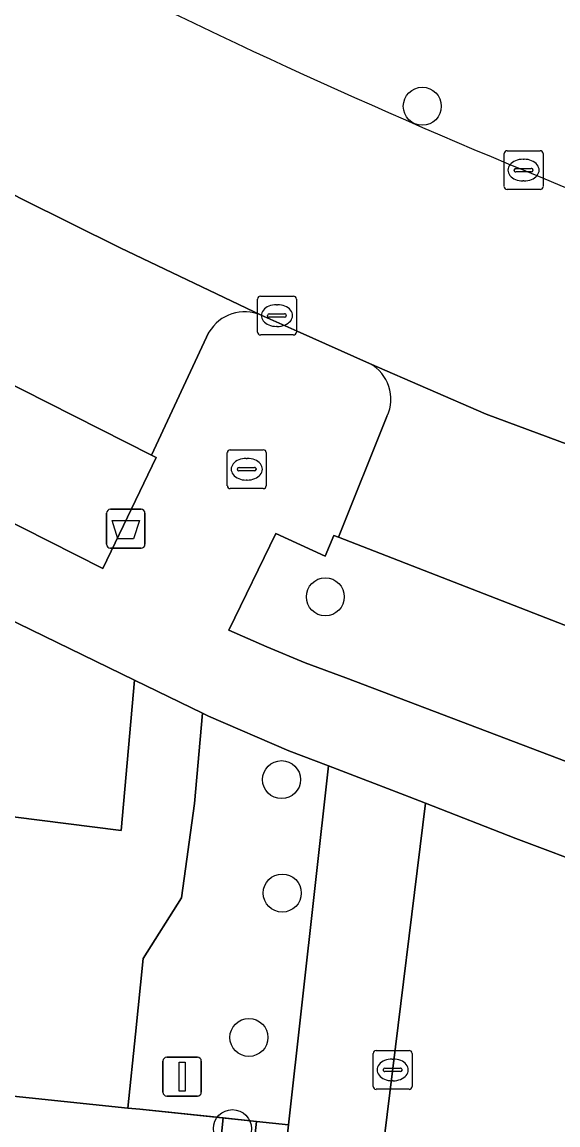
# Model space of a CAD drawing. Extents: x 163008 to 163854, y 382777 to 383982.
# Drawn here: x 163233.77 to 163247.57, y 383446.79 to 383475.17 of the extents above; entities that cross this region are included whole.
import ezdxf

# ---------------------------------------------------------------- set-up
doc = ezdxf.new("R2010")
doc.units = 0
for name, color, linetype in [('IMGEO_Afvalbak', 7, 'Continuous'), ('IMGEO_Boom', 7, 'Continuous'), ('IMGEO_Erf', 7, 'Continuous'), ('IMGEO_Groenvoorziening', 7, 'Continuous'), ('IMGEO_Haag', 7, 'Continuous'), ('IMGEO_Hek', 7, 'Continuous'), ('IMGEO_Kolk', 7, 'Continuous'), ('IMGEO_Lichtmast', 7, 'Continuous'), ('IMGEO_Parkeervlak_open', 7, 'Continuous'), ('IMGEO_Rijbaan_lokaal_open', 7, 'Continuous'), ('IMGEO_Rioolput', 7, 'Continuous'), ('IMGEO_Voetpad_open', 7, 'Continuous')]:
    doc.layers.add(name, color=color, linetype=linetype)

msp = doc.modelspace()

# ---------------------------------------------------------------- linework, layer by layer
at = {"layer": 'IMGEO_Afvalbak'}
for p, q in [((163235.947, 383461.732), (163235.947, 383462.532)), ((163235.947, 383462.532), (163235.947, 383461.732)), ((163236.047, 383462.632), (163236.837, 383462.632)), ((163236.837, 383462.632), (163236.047, 383462.632)), ((163236.937, 383462.532), (163236.937, 383461.732)), ((163236.937, 383461.732), (163236.937, 383462.532)), ((163236.837, 383461.632), (163236.047, 383461.632)), ((163236.047, 383461.632), (163236.837, 383461.632))]:
    msp.add_line(p, q, dxfattribs=at)
msp.add_lwpolyline([(163236.09, 383462.346), (163236.794, 383462.346), (163236.645, 383461.876), (163236.239, 383461.876), (163236.09, 383462.346)], dxfattribs=at)
for centre, start, end in [((163236.047, 383462.532), 90, 180), ((163236.047, 383462.532), 90, 180), ((163236.837, 383462.532), 0, 90), ((163236.837, 383462.532), 360, 90), ((163236.047, 383461.732), 180, 270), ((163236.047, 383461.732), 180, 270), ((163236.837, 383461.732), 270, 0), ((163236.837, 383461.732), 270, 0)]:
    msp.add_arc(centre, 0.1, start, end, dxfattribs=at)
at = {"layer": 'IMGEO_Boom'}
for centre in [(163244.075, 383473.007), (163241.579, 383460.379), (163240.451, 383455.673), (163240.47, 383452.754), (163239.612, 383449.037), (163239.187, 383446.69)]:
    msp.add_circle(centre, 0.489, dxfattribs=at)
at = {"layer": 'IMGEO_Erf'}
msp.add_lwpolyline([(163252.42, 383452.057), (163251.479, 383452.377), (163248.961, 383453.232), (163248.585, 383453.373), (163246.486, 383454.162), (163244.158, 383455.072), (163242.184, 383439.042)], dxfattribs=at)
msp.add_lwpolyline([(163238.515, 383442.716), (163238.949, 383446.964), (163236.8, 383447.189), (163236.491, 383447.221), (163224.691, 383448.455), (163224.203, 383443.791), (163224.01, 383441.945), (163220.482, 383408.212), (163221.075, 383408.13), (163220.859, 383405.716), (163220.813, 383405.195), (163228.382, 383404.436), (163228.4, 383404.616), (163228.552, 383406.108), (163228.572, 383406.308), (163234.598, 383405.74)], close=True, dxfattribs=at)
at = {"layer": 'IMGEO_Groenvoorziening'}
for points in [[(163207.882, 383473.383), (163205.097, 383475.134), (163204.881, 383473.176), (163211.033, 383465.257), (163219.025, 383455.091), (163218.717, 383451.146), (163222.068, 383450.772), (163222.043, 383450.402), (163232.913, 383449.19), (163233.544, 383454.719), (163236.322, 383454.367), (163236.671, 383458.234)], [(163236.671, 383458.234), (163230.338, 383461.314), (163226.041, 383463.508), (163221.969, 383465.635), (163218.261, 383467.552), (163213.708, 383469.953)], [(163220.656, 383468.9), (163226.863, 383465.655), (163235.855, 383461.111), (163237.222, 383463.969), (163237.107, 383464.027), (163226.474, 383469.407)]]:
    msp.add_lwpolyline(points, dxfattribs=at)
for points in [[(163248.49, 383459.355), (163241.919, 383461.914), (163241.797, 383461.962), (163241.577, 383461.424), (163240.301, 383462.006), (163239.098, 383459.521), (163240.077, 383459.09), (163241.06, 383458.681), (163242.105, 383458.296), (163249.384, 383455.529), (163250.327, 383458.033), (163250.259, 383458.058), (163248.401, 383458.743), (163248.615, 383459.306)], [(163241.659, 383456.026), (163240.642, 383456.413), (163238.571, 383457.309), (163238.419, 383457.383), (163238.21, 383455.062), (163237.875, 383452.63), (163236.892, 383451.071), (163236.696, 383449.118), (163236.491, 383447.221), (163236.8, 383447.189), (163238.949, 383446.964), (163239.804, 383446.875), (163240.632, 383446.788)], [(163237.635, 383427.367), (163239.804, 383446.875), (163238.949, 383446.964), (163238.515, 383442.716), (163234.598, 383405.74), (163234.576, 383405.497), (163234.439, 383404.003), (163234.387, 383403.44), (163235.348, 383403.338)], [(163240.632, 383446.788), (163239.804, 383446.875), (163237.635, 383427.367), (163235.348, 383403.338), (163236.176, 383403.25), (163238.463, 383427.279)]]:
    msp.add_lwpolyline(points, close=True, dxfattribs=at)
at = {"layer": 'IMGEO_Haag'}
msp.add_lwpolyline([(163237.635, 383427.367), (163239.804, 383446.875), (163238.949, 383446.964), (163238.515, 383442.716), (163234.598, 383405.74), (163234.576, 383405.497), (163234.439, 383404.003), (163234.387, 383403.44), (163235.348, 383403.338)], close=True, dxfattribs=at)
at = {"layer": 'IMGEO_Hek'}
for points in [[(163224.691, 383448.455), (163236.8, 383447.189)], [(163236.8, 383447.189), (163240.632, 383446.788)]]:
    msp.add_lwpolyline(points, dxfattribs=at)
at = {"layer": 'IMGEO_Kolk'}
for p, q in [((163246.256, 383471.863), (163247.108, 383471.863)), ((163246.181, 383470.937), (163246.181, 383471.789)), ((163246.669, 383471.643), (163246.694, 383471.643)), ((163247.182, 383471.789), (163247.182, 383470.937)), ((163246.44, 383471.357), (163246.44, 383471.369)), ((163246.878, 383471.32), (163246.48, 383471.32)), ((163246.483, 383471.406), (163246.881, 383471.406)), ((163246.924, 383471.369), (163246.924, 383471.357)), ((163246.692, 383471.083), (163246.667, 383471.083)), ((163247.108, 383470.863), (163246.256, 383470.863)), ((163239.907, 383468.119), (163240.759, 383468.119)), ((163239.832, 383467.193), (163239.832, 383468.045)), ((163240.32, 383467.899), (163240.345, 383467.899)), ((163240.833, 383468.045), (163240.833, 383467.193)), ((163240.091, 383467.613), (163240.091, 383467.625)), ((163240.529, 383467.576), (163240.131, 383467.576)), ((163240.134, 383467.662), (163240.532, 383467.662)), ((163240.575, 383467.625), (163240.575, 383467.613)), ((163240.343, 383467.339), (163240.318, 383467.339)), ((163240.759, 383467.119), (163239.907, 383467.119)), ((163242.811, 383447.776), (163242.811, 383448.628)), ((163242.886, 383448.702), (163243.738, 383448.702)), ((163243.812, 383448.628), (163243.812, 383447.776)), ((163243.113, 383448.245), (163243.511, 383448.245)), ((163243.299, 383448.482), (163243.324, 383448.482)), ((163243.07, 383448.196), (163243.07, 383448.208)), ((163243.508, 383448.159), (163243.11, 383448.159)), ((163243.554, 383448.208), (163243.554, 383448.196)), ((163243.738, 383447.702), (163242.886, 383447.702)), ((163243.322, 383447.922), (163243.297, 383447.922))]:
    msp.add_line(p, q, dxfattribs=at)
for points in [[(163246.256, 383471.863), (163247.108, 383471.863)], [(163246.181, 383470.937), (163246.181, 383471.789)], [(163247.182, 383471.789), (163247.182, 383470.937)], [(163247.108, 383470.863), (163246.256, 383470.863)], [(163239.907, 383468.119), (163240.759, 383468.119)], [(163239.832, 383467.193), (163239.832, 383468.045)], [(163240.833, 383468.045), (163240.833, 383467.193)], [(163240.759, 383467.119), (163239.907, 383467.119)], [(163242.811, 383447.776), (163242.811, 383448.628)], [(163242.886, 383448.702), (163243.738, 383448.702)], [(163243.812, 383448.628), (163243.812, 383447.776)], [(163243.738, 383447.702), (163242.886, 383447.702)]]:
    msp.add_lwpolyline(points, dxfattribs=at)
for centre, radius, start, end in [((163246.258, 383471.787), 0.0765, 91.552, 178.448), ((163246.258, 383471.787), 0.0765, 91.552, 178.448), ((163247.106, 383471.787), 0.0765, 1.552, 88.448), ((163247.106, 383471.787), 0.0765, 1.552, 88.448), ((163246.48, 383471.366), 0.0403, 85.8775, 175.7526), ((163246.477, 383471.356), 0.0366, 178.938, 274.7102), ((163246.881, 383471.363), 0.043, 264.8664, 352.4533), ((163246.885, 383471.368), 0.0386, 1.7309, 96.639), ((163246.258, 383470.939), 0.0765, 181.552, 268.448), ((163246.258, 383470.939), 0.0765, 181.552, 268.448), ((163247.106, 383470.939), 0.0765, 271.552, 358.448), ((163247.106, 383470.939), 0.0765, 271.552, 358.448), ((163239.909, 383468.043), 0.0765, 91.552, 178.448), ((163239.909, 383468.043), 0.0765, 91.552, 178.448), ((163240.757, 383468.043), 0.0765, 1.552, 88.448), ((163240.757, 383468.043), 0.0765, 1.552, 88.448), ((163240.131, 383467.622), 0.0403, 85.8775, 175.7526), ((163240.128, 383467.612), 0.0366, 178.938, 274.7102), ((163240.532, 383467.619), 0.043, 264.8664, 352.4533), ((163240.536, 383467.624), 0.0386, 1.7309, 96.639), ((163239.909, 383467.195), 0.0765, 181.552, 268.448), ((163239.909, 383467.195), 0.0765, 181.552, 268.448), ((163240.757, 383467.195), 0.0765, 271.552, 358.448), ((163240.757, 383467.195), 0.0765, 271.552, 358.448), ((163242.888, 383448.626), 0.0765, 91.552, 178.448), ((163242.888, 383448.626), 0.0765, 91.552, 178.448), ((163243.736, 383448.626), 0.0765, 1.552, 88.448), ((163243.736, 383448.626), 0.0765, 1.552, 88.448), ((163243.11, 383448.205), 0.0403, 85.8775, 175.7526), ((163243.515, 383448.207), 0.0386, 1.7309, 96.639), ((163243.107, 383448.195), 0.0366, 178.938, 274.7102), ((163243.511, 383448.202), 0.043, 264.8664, 352.4533), ((163242.888, 383447.778), 0.0765, 181.552, 268.448), ((163242.888, 383447.778), 0.0765, 181.552, 268.448), ((163243.736, 383447.778), 0.0765, 271.552, 358.448), ((163243.736, 383447.778), 0.0765, 271.552, 358.448)]:
    msp.add_arc(centre, radius, start, end, dxfattribs=at)
for centre, major_axis, ratio, start_param, end_param in [((163246.668, 383471.363), (-0.387, 0.002), 0.722429, 4.712389, 7.853982), ((163246.693, 383471.363), (-0.39, 0.002), 0.717154, 1.570796, 4.712389), ((163240.319, 383467.619), (-0.387, 0.002), 0.722429, 4.712389, 7.853982), ((163240.344, 383467.619), (-0.39, 0.002), 0.717154, 1.570796, 4.712389), ((163243.298, 383448.202), (-0.387, 0.002), 0.722429, 4.712389, 7.853982), ((163243.323, 383448.202), (-0.39, 0.002), 0.717154, 1.570796, 4.712389)]:
    msp.add_ellipse(centre, major_axis=major_axis, ratio=ratio, start_param=start_param, end_param=end_param, dxfattribs=at)
at = {"layer": 'IMGEO_Lichtmast'}
for p, q in [((163237.497, 383448.529), (163238.287, 383448.529)), ((163238.287, 383448.529), (163237.497, 383448.529)), ((163237.397, 383447.629), (163237.397, 383448.429)), ((163237.397, 383448.429), (163237.397, 383447.629)), ((163238.387, 383448.429), (163238.387, 383447.629)), ((163238.387, 383447.629), (163238.387, 383448.429)), ((163238.287, 383447.529), (163237.497, 383447.529)), ((163237.497, 383447.529), (163238.287, 383447.529))]:
    msp.add_line(p, q, dxfattribs=at)
msp.add_lwpolyline([(163237.817, 383448.404), (163237.967, 383448.404), (163237.967, 383447.654), (163237.817, 383447.654), (163237.817, 383448.404)], dxfattribs=at)
for centre, start, end in [((163237.497, 383448.429), 90, 180), ((163237.497, 383448.429), 90, 180), ((163238.287, 383448.429), 0, 90), ((163238.287, 383448.429), 360, 90), ((163237.497, 383447.629), 180, 270), ((163237.497, 383447.629), 180, 270), ((163238.287, 383447.629), 270, 0), ((163238.287, 383447.629), 270, 0)]:
    msp.add_arc(centre, 0.1, start, end, dxfattribs=at)
at = {"layer": 'IMGEO_Parkeervlak_open'}
for points in [[(163239.93, 383467.627), (163236.298, 383469.364), (163233.775, 383470.618), (163230.407, 383472.363), (163227.972, 383473.655)], [(163228.176, 383472.993), (163226.474, 383469.407), (163237.107, 383464.027), (163238.583, 383467.188)], [(163250.961, 383463.189), (163247.848, 383464.291), (163245.72, 383465.085), (163242.717, 383466.382)], [(163243.165, 383465.024), (163241.919, 383461.914), (163248.49, 383459.355), (163249.679, 383462.556)]]:
    msp.add_lwpolyline(points, dxfattribs=at)
for centre, radius, start, end in [((163239.502, 383466.655), 1.062, 66.2139, 149.8886), ((163242.244, 383465.473), 1.025, 334.0183, 62.4969)]:
    msp.add_arc(centre, radius, start, end, dxfattribs=at)
at = {"layer": 'IMGEO_Rijbaan_lokaal_open'}
msp.add_lwpolyline([(163238.419, 383457.383), (163236.671, 383458.234), (163236.322, 383454.367), (163233.544, 383454.719), (163232.913, 383449.19), (163222.043, 383450.402), (163222.068, 383450.772), (163218.717, 383451.146), (163219.025, 383455.091), (163211.033, 383465.257), (163204.881, 383473.176), (163204.688, 383471.425), (163209.947, 383464.725), (163217.785, 383454.728), (163217.477, 383451.284), (163215.941, 383451.456), (163215.688, 383449.397), (163224.691, 383448.455), (163236.491, 383447.221), (163236.696, 383449.118), (163236.892, 383451.071), (163237.875, 383452.63), (163238.21, 383455.062)], close=True, dxfattribs=at)
msp.add_lwpolyline([(163230.407, 383472.363), (163233.775, 383470.618), (163236.298, 383469.364), (163239.93, 383467.627), (163240.85, 383467.218), (163242.717, 383466.382), (163245.72, 383465.085), (163247.848, 383464.291), (163250.961, 383463.189), (163251.598, 383462.94), (163251.909, 383462.819), (163255.693, 383461.504), (163256.328, 383461.283)], dxfattribs=at)
msp.add_arc((163312.571, 383630.501), 172.24, 241.94967, 252.14569, dxfattribs=at)
at = {"layer": 'IMGEO_Rioolput'}
for p, q in [((163239.131, 383464.164), (163239.983, 383464.164)), ((163239.056, 383463.238), (163239.056, 383464.09)), ((163239.544, 383463.944), (163239.569, 383463.944)), ((163240.057, 383464.09), (163240.057, 383463.238)), ((163239.315, 383463.658), (163239.315, 383463.67)), ((163239.753, 383463.621), (163239.355, 383463.621)), ((163239.358, 383463.707), (163239.756, 383463.707)), ((163239.799, 383463.67), (163239.799, 383463.658)), ((163239.567, 383463.384), (163239.542, 383463.384)), ((163239.983, 383463.164), (163239.131, 383463.164))]:
    msp.add_line(p, q, dxfattribs=at)
for points in [[(163239.131, 383464.164), (163239.983, 383464.164)], [(163239.056, 383463.238), (163239.056, 383464.09)], [(163240.057, 383464.09), (163240.057, 383463.238)], [(163239.983, 383463.164), (163239.131, 383463.164)]]:
    msp.add_lwpolyline(points, dxfattribs=at)
for centre, radius, start, end in [((163239.133, 383464.088), 0.0765, 91.552, 178.448), ((163239.133, 383464.088), 0.0765, 91.552, 178.448), ((163239.981, 383464.088), 0.0765, 1.552, 88.448), ((163239.981, 383464.088), 0.0765, 1.552, 88.448), ((163239.355, 383463.667), 0.0403, 85.8775, 175.7526), ((163239.352, 383463.657), 0.0366, 178.938, 274.7102), ((163239.756, 383463.664), 0.043, 264.8664, 352.4533), ((163239.76, 383463.669), 0.0386, 1.7309, 96.639), ((163239.133, 383463.24), 0.0765, 181.552, 268.448), ((163239.133, 383463.24), 0.0765, 181.552, 268.448), ((163239.981, 383463.24), 0.0765, 271.552, 358.448), ((163239.981, 383463.24), 0.0765, 271.552, 358.448)]:
    msp.add_arc(centre, radius, start, end, dxfattribs=at)
for centre, major_axis, ratio, start_param, end_param in [((163239.543, 383463.664), (-0.387, 0.002), 0.722429, 4.712389, 7.853982), ((163239.568, 383463.664), (-0.39, 0.002), 0.717154, 1.570796, 4.712389)]:
    msp.add_ellipse(centre, major_axis=major_axis, ratio=ratio, start_param=start_param, end_param=end_param, dxfattribs=at)
at = {"layer": 'IMGEO_Voetpad_open'}
for points in [[(163213.708, 383469.953), (163218.261, 383467.552), (163221.969, 383465.635), (163226.041, 383463.508), (163230.338, 383461.314), (163236.671, 383458.234), (163238.419, 383457.383), (163238.571, 383457.309), (163240.642, 383456.413), (163241.659, 383456.026), (163243.741, 383455.235), (163244.158, 383455.072), (163246.486, 383454.162), (163248.585, 383453.373), (163249.384, 383455.529), (163242.105, 383458.296), (163241.06, 383458.681), (163240.077, 383459.09), (163239.098, 383459.521), (163240.301, 383462.006), (163241.577, 383461.424), (163241.797, 383461.962), (163241.919, 383461.914), (163243.165, 383465.024)], [(163238.583, 383467.188), (163237.107, 383464.027), (163237.222, 383463.969), (163235.855, 383461.111), (163226.863, 383465.655), (163220.656, 383468.9)], [(163242.717, 383466.382), (163240.85, 383467.218), (163239.93, 383467.627)]]:
    msp.add_lwpolyline(points, dxfattribs=at)
msp.add_lwpolyline([(163242.184, 383439.042), (163244.158, 383455.072), (163243.741, 383455.235), (163241.659, 383456.026), (163240.632, 383446.788), (163238.463, 383427.279), (163236.176, 383403.25), (163238.604, 383403.121), (163239.819, 383415.311), (163240.131, 383418.444), (163240.23, 383419.439)], close=True, dxfattribs=at)
for centre, radius, start, end in [((163312.571, 383630.501), 172.24, 241.94967, 252.14569), ((163239.502, 383466.655), 1.062, 66.2139, 149.8886), ((163242.244, 383465.473), 1.025, 334.0183, 62.4969)]:
    msp.add_arc(centre, radius, start, end, dxfattribs=at)

doc.saveas('drawing.dxf')
